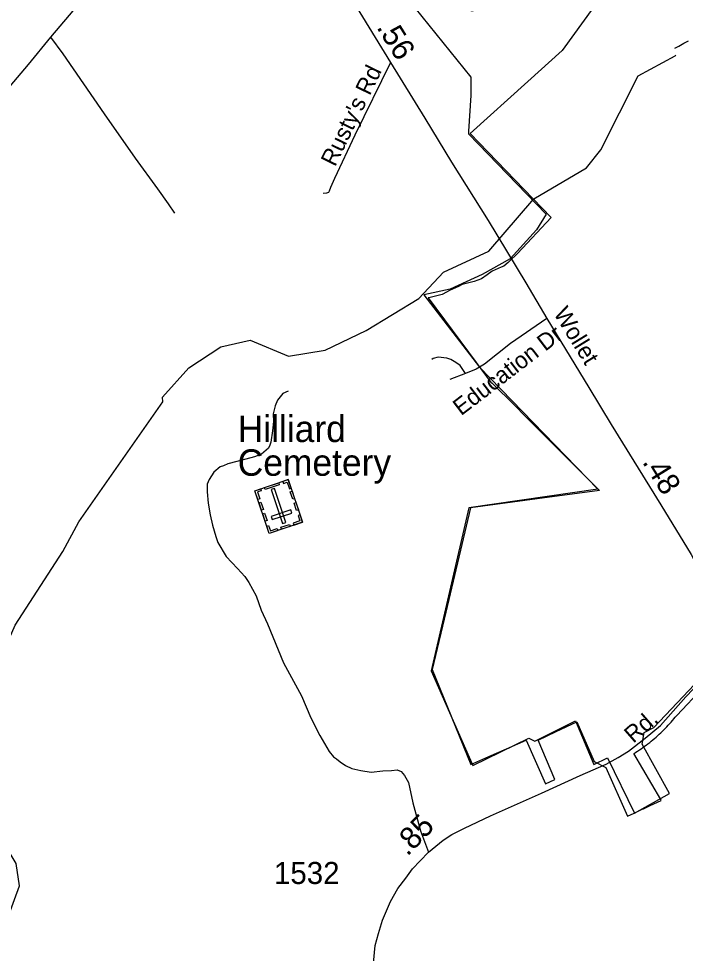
# Model space of a CAD drawing. Extents: x 2220236 to 2384410, y 720751 to 894131.
# Drawn here: x 2328896 to 2332675, y 836734 to 842027 of the extents above; entities that cross this region are included whole.
import ezdxf

# ---------------------------------------------------------------- set-up
doc = ezdxf.new("R2010")
doc.units = 0
for name, color, linetype in [('Exist Boundary Political City Limit New', 7, 'Continuous'), ('Exist Boundary Political City Limit New InsideOut', 7, 'Continuous'), ('Exist Cultural Cemetery CELL', 7, 'Continuous'), ('Exist Cultural Cemetery Label', 7, 'Continuous'), ('Exist Hydrographic Misc Water Feature', 7, 'Continuous'), ('Exist Road Non-System Type 51', 7, 'Continuous'), ('Exist Road Non-System Type 51 Label', 7, 'Continuous'), ('Exist Road Secondary Mileage Hundredths English Label', 7, 'Continuous'), ('Exist Road Secondary Type 51 Attributed', 7, 'Continuous'), ('Exist Road Secondary Type 51 Label', 7, 'Continuous'), ('Exist Road Secondary Type 51 Number Label', 7, 'Continuous'), ('Map Preparation Boundary City Limit Buffer Line', 7, 'Continuous')]:
    doc.layers.add(name, color=color, linetype=linetype)

msp = doc.modelspace()

# ---------------------------------------------------------------- linework, layer by layer
at = {"layer": 'Exist Boundary Political City Limit New'}
msp.add_lwpolyline([(2332430.2, 842474.1), (2331976.8, 841847.2), (2331781.5, 841670.9), (2331454.5, 841375.9), (2331915, 840901.2), (2331723, 840697.9), (2331678.5, 840653.1), (2331670.2, 840646.1), (2331646.5, 840624.6), (2331631.8, 840619.4), (2331579.5, 840596.4), (2331551, 840576.6), (2331519.8, 840553.1), (2331477.8, 840538.8), (2331410, 840520.7), (2331388.8, 840510.8), (2331341.2, 840488.9), (2331296, 840464.3), (2331228.8, 840447.4), (2331216.5, 840446.2), (2331488.5, 840079.6), (2331574.2, 839963.9), (2331578.8, 839965.4), (2331709.5, 839834.2), (2331765.5, 839778.1), (2332188.5, 839355.2), (2331835.5, 839307.9), (2331458, 839257.3), (2331317, 838666.4), (2331239.5, 838342), (2331458.2, 837802.9), (2331560.8, 837847.8), (2331660.5, 837891.5), (2331773, 837940.8), (2331882.8, 837694.2), (2331935.5, 837718.3), (2331840.2, 837940.8), (2331943.2, 837989.8), (2332060.5, 838045.5), (2332159, 837820.3), (2332223.5, 837785.9), (2332348, 837511.2), (2332384, 837527.9), (2332435, 837551.6), (2332437.2, 837552.6), (2332476.2, 837570.7), (2332538.8, 837599.7), (2332536, 837604.6), (2332382.5, 837865), (2332384.2, 837866.1), (2332394.5, 837872.5), (2332404.5, 837878.9), (2332414.5, 837885.6), (2332424.5, 837892.3), (2332434.2, 837899.2), (2332436.8, 837901), (2332444, 837906.2), (2332453.8, 837913.3), (2332463.2, 837920.6), (2332472.8, 837927.9), (2332482.2, 837935.4), (2332491.5, 837943.1), (2332492.8, 837944.1), (2332500.5, 837950.8), (2332509.8, 837958.7), (2332518.5, 837966.6), (2332527.5, 837974.8), (2332536.2, 837982.9), (2332545, 837991.2), (2332553.5, 837999.7), (2332561.8, 838008.2), (2332570.2, 838016.9), (2332578.2, 838025.6), (2332586.5, 838034.5), (2332594.5, 838043.5), (2332602.2, 838052.6), (2332603.8, 838054.4), (2332610, 838061.7), (2332617.8, 838071), (2332626, 838081.4), (2332775.2, 838240.2)], dxfattribs=at)
at = {"layer": 'Exist Boundary Political City Limit New InsideOut'}
msp.add_line((2331193.5, 840462.7), (2331508.2, 840054.2), dxfattribs=at)
for points in [[(2334275.1, 842714.3), (2333006.2, 842543.9), (2332693.1, 842505.5), (2332374.5, 842472.5), (2332031.8, 842276.8), (2331785.8, 842148.5), (2331466, 842068.6), (2331062.3, 842189), (2331459.4, 841695.2), (2331459.9, 841592.3), (2331446.2, 841390.1), (2331446, 841375.2), (2331885.6, 840919), (2331830.7, 840831), (2331682.4, 840666.1), (2331523.1, 840578.1), (2331341.8, 840495.7), (2331193.5, 840462.7)], [(2331508.2, 840054.2), (2332178.4, 839361.6), (2331447.8, 839257.1), (2331233.6, 838333.6), (2331469.8, 837797.6), (2331788.4, 837951.5), (2331821.3, 837935.1), (2332052.1, 838050.5), (2332156.4, 837803.1), (2332233.3, 837841.6), (2332387.1, 837528.3), (2332584.9, 837638.2), (2332431.1, 837918.6), (2332442.1, 837984.5), (2332497, 838012), (2332859.5, 838396.8)]]:
    msp.add_lwpolyline(points, dxfattribs=at)
at = {"layer": 'Exist Cultural Cemetery CELL'}
for points in [[(2330505, 839175.3), (2330316.2, 839112.3), (2330235.6, 839353.8), (2330424.4, 839416.8)], [(2330373.5, 839387.8), (2330293, 839360.9), (2330289.4, 839371.7), (2330369.9, 839398.6)], [(2330393.1, 839406.3), (2330396.7, 839395.4), (2330417.6, 839402.4), (2330430.3, 839364), (2330440.9, 839367.6), (2330424.5, 839416.8)], [(2330267, 839364.3), (2330270.6, 839353.4), (2330249.8, 839346.4), (2330262.6, 839308.1), (2330252, 839304.6), (2330235.6, 839353.8)], [(2330392.3, 839168.6), (2330410, 839174.5), (2330345.8, 839366.8), (2330328.1, 839360.9)], [(2330446.6, 839350.5), (2330460.3, 839309.4), (2330449.5, 839305.8), (2330435.8, 839346.9)], [(2330269.2, 839288.9), (2330282.9, 839247.8), (2330272.1, 839244.2), (2330258.4, 839285.3)], [(2330467.8, 839286.7), (2330481.6, 839245.6), (2330470.8, 839242), (2330457, 839283.1)], [(2330290.1, 839226.3), (2330303.8, 839185.2), (2330293, 839181.6), (2330279.3, 839222.7)], [(2330444.8, 839226.9), (2330438.8, 839244.6), (2330327.2, 839207.4), (2330333.1, 839189.7)], [(2330491.3, 839216.4), (2330480.5, 839212.8), (2330490.7, 839182.2), (2330452.2, 839169.4), (2330455.8, 839158.9), (2330505, 839175.3)], [(2330434.7, 839151.9), (2330385.6, 839135.5), (2330382, 839146.3), (2330431.1, 839162.7)], [(2330302.4, 839153.4), (2330313.1, 839157), (2330323.3, 839126.4), (2330361.8, 839139.3), (2330365.3, 839128.7), (2330316.1, 839112.3)]]:
    msp.add_lwpolyline(points, close=True, dxfattribs=at)
at = {"layer": 'Exist Hydrographic Misc Water Feature'}
for points in [[(2332616.2, 841859.4), (2332638.7, 841870.8), (2332666.3, 841887.7), (2332692.3, 841901.9)], [(2328770.9, 836765.8), (2328900.9, 837115.8), (2328881.8, 837243), (2328593.9, 837713.7), (2328591.9, 837946.7), (2328875.9, 838591.7), (2329146.9, 839009.9), (2329236.8, 839177.6), (2329712.9, 839856.8), (2329711.9, 839883), (2329859.9, 840050), (2330041.8, 840168.9), (2330208.9, 840205.3), (2330425.9, 840115.7), (2330633.8, 840150.5), (2330865.9, 840261.7), (2331163.9, 840441.4), (2331303.9, 840591.5), (2331560.8, 840710.3), (2331815.9, 841006.2), (2332113.9, 841182.6), (2332195.9, 841284.4), (2332407.9, 841703.3), (2332616.5, 841817.3)], [(2332616.5, 841817.3), (2332620.2, 841819.3)]]:
    msp.add_lwpolyline(points, dxfattribs=at)
at = {"layer": 'Exist Road Non-System Type 51'}
msp.add_line((2331428.3, 840017), (2331340.8, 839984), dxfattribs=at)
for points in [[(2329075.8, 841921.7), (2329147.2, 841827.8), (2329381.6, 841487.1), (2329556, 841236.2), (2329682.4, 841062.7), (2329743.5, 840979.1), (2329780.2, 840926)], [(2331004.6, 841778.9), (2330801.9, 841367.7), (2330686.6, 841121.9), (2330664.1, 841070.9), (2330656, 841050.5), (2330651.6, 841042.2), (2330641.6, 841038), (2330621.7, 841036)], [(2331890.6, 840328.3), (2331683.6, 840187.5), (2331535.7, 840070), (2331490.1, 840041.5), (2331428.3, 840017)], [(2331428.3, 840017), (2331397.8, 840062.6), (2331373.6, 840080.4), (2331345.6, 840096.1), (2331323.5, 840103.8), (2331273.4, 840109.3), (2331245.5, 840103), (2331237.5, 840096.8)], [(2330423.7, 839918.3), (2330393.9, 839903.8), (2330378.2, 839885.8), (2330362.5, 839865.5), (2330350.8, 839833.4), (2330339.2, 839789.3), (2330339.8, 839745.4), (2330334.3, 839693.3), (2330324.9, 839629.3), (2330319.1, 839611.3), (2330311.3, 839595.1), (2330271.7, 839560.7), (2330231.9, 839546.3), (2330184.1, 839531.7), (2330082.5, 839506.7), (2330056.5, 839494.5), (2330038.6, 839488.1), (2330003, 839457.9), (2329975.5, 839417.5), (2329963.7, 839391.4), (2329964.1, 839347.4), (2329970.7, 839283.5), (2329981.4, 839217.7), (2329994.1, 839157.8), (2330012.9, 839094.1), (2330025.3, 839060.2), (2330072, 838980.7), (2330136.8, 838913.5), (2330177.2, 838868), (2330201.6, 838834.1), (2330242.3, 838758.8), (2330271.5, 838677.7), (2330306.1, 838600.2), (2330397.9, 838379.8), (2330498.4, 838191.6), (2330551.7, 838068.4), (2330602.7, 837966.8), (2330656.3, 837876.2), (2330680.6, 837846.3), (2330697.6, 837835.1), (2330718, 837818.8), (2330748.6, 837798.4), (2330785.3, 837780), (2330836.3, 837769.8), (2330893.4, 837759.6), (2330960.6, 837767.8), (2331009.6, 837769.8), (2331042.2, 837773.9), (2331064.6, 837763.7), (2331083, 837741.2), (2331105.4, 837700.4), (2331129.9, 837586.2), (2331174.7, 837427), (2331218.6, 837306.7)]]:
    msp.add_lwpolyline(points, dxfattribs=at)
at = {"layer": 'Exist Road Secondary Type 51 Attributed'}
for points in [[(2330064.7, 843103), (2330020.3, 843046.6), (2329684.4, 842650), (2329588, 842532.3), (2329426.3, 842334.6), (2329075.8, 841921.7), (2328949.4, 841766.6), (2328625.2, 841385.1)], [(2330064.7, 843103), (2330124.8, 843045.9), (2330248.2, 842923.4), (2330321.6, 842843.9), (2330380.7, 842774.5), (2330438.8, 842697), (2330498, 842605.2), (2331004.6, 841778.9), (2331198.3, 841462.6), (2331349.2, 841213.7), (2331557.2, 840883.2), (2331770.3, 840530.2), (2331890.6, 840328.3), (2332128.1, 839938.6), (2332254.5, 839728.4), (2332535.9, 839273.5), (2332707.2, 838991.9), (2332747.9, 838918.4), (2332878.6, 838683.1), (2332948.1, 838525.9), (2332963.2, 838478.8)], [(2330901.2, 836618.7), (2330917.4, 836778.6), (2330935.2, 836845.6), (2330957.6, 836921.1), (2331004.5, 837027.2), (2331045.3, 837100.6), (2331090.1, 837159.8), (2331128.9, 837212.8), (2331171.7, 837257.7), (2331218.6, 837306.7), (2331303.2, 837374), (2331352.1, 837406.6), (2331423.5, 837443.4), (2331571.3, 837512.7), (2331859.7, 837640.5), (2332078, 837740.7), (2332226.8, 837806), (2332294.1, 837842.7), (2332353.2, 837879.5), (2332446.8, 837951.6), (2332534, 838023.2), (2332677, 838185.5), (2332848, 838363.6), (2332963.2, 838478.8)]]:
    msp.add_lwpolyline(points, dxfattribs=at)
at = {"layer": 'Map Preparation Boundary City Limit Buffer Line'}
msp.add_lwpolyline([(2332430.2, 842474.1), (2331976.8, 841847.2), (2331781.5, 841670.9), (2331454.5, 841375.9), (2331915, 840901.2), (2331723, 840697.9), (2331678.5, 840653.1), (2331670.2, 840646.1), (2331646.5, 840624.6), (2331631.8, 840619.4), (2331579.5, 840596.4), (2331551, 840576.6), (2331519.8, 840553.1), (2331477.8, 840538.8), (2331410, 840520.7), (2331388.8, 840510.8), (2331341.2, 840488.9), (2331296, 840464.3), (2331228.8, 840447.4), (2331216.5, 840446.2), (2331488.5, 840079.6), (2331574.2, 839963.9), (2331578.8, 839965.4), (2331709.5, 839834.2), (2331765.5, 839778.1), (2332188.5, 839355.2), (2331835.5, 839307.9), (2331458, 839257.3), (2331317, 838666.4), (2331239.5, 838342), (2331458.2, 837802.9), (2331560.8, 837847.8), (2331660.5, 837891.5), (2331773, 837940.8), (2331882.8, 837694.2), (2331935.5, 837718.3), (2331840.2, 837940.8), (2331943.2, 837989.8), (2332060.5, 838045.5), (2332159, 837820.3), (2332223.5, 837785.9), (2332348, 837511.2), (2332384, 837527.9), (2332435, 837551.6), (2332437.2, 837552.6), (2332476.2, 837570.7), (2332538.8, 837599.7), (2332536, 837604.6), (2332382.5, 837865), (2332384.2, 837866.1), (2332394.5, 837872.5), (2332404.5, 837878.9), (2332414.5, 837885.6), (2332424.5, 837892.3), (2332434.2, 837899.2), (2332436.8, 837901), (2332444, 837906.2), (2332453.8, 837913.3), (2332463.2, 837920.6), (2332472.8, 837927.9), (2332482.2, 837935.4), (2332491.5, 837943.1), (2332492.8, 837944.1), (2332500.5, 837950.8), (2332509.8, 837958.7), (2332518.5, 837966.6), (2332527.5, 837974.8), (2332536.2, 837982.9), (2332545, 837991.2), (2332553.5, 837999.7), (2332561.8, 838008.2), (2332570.2, 838016.9), (2332578.2, 838025.6), (2332586.5, 838034.5), (2332594.5, 838043.5), (2332602.2, 838052.6), (2332603.8, 838054.4), (2332610, 838061.7), (2332617.8, 838071), (2332626, 838081.4), (2332775.2, 838240.2)], dxfattribs=at)

# ---------------------------------------------------------------- texts
at = {"layer": 'Exist Cultural Cemetery Label'}
for s, p in [('Hilliard', (2330137.6, 839629.2)), ('Cemetery', (2330137.6, 839438.2))]:
    msp.add_text(s, height=150, dxfattribs=at).set_placement(p)
at = {"layer": 'Exist Road Non-System Type 51 Label'}
for s, rotation, p in [("Rusty's Rd", 64.0252, (2330689.5, 841184.1)), ('Education Dr', 37.4192, (2331403.8, 839775.1))]:
    msp.add_text(s, height=95, rotation=rotation, dxfattribs=at).set_placement(p)
at = {"layer": 'Exist Road Secondary Mileage Hundredths English Label'}
for s, rotation, p in [('.56', 301.8223, (2330921.9, 841978)), ('.48', 301.8223, (2332428.1, 839516.6)), ('.85', 46.3501, (2331099.5, 837279.2))]:
    msp.add_text(s, height=125, rotation=rotation, dxfattribs=at).set_placement(p)
at = {"layer": 'Exist Road Secondary Type 51 Label'}
for s, rotation, p in [('Wollet', 301.5764, (2331925, 840358.3)), ('Rd.', 41.1955, (2332380.3, 837919.7))]:
    msp.add_text(s, height=95, rotation=rotation, dxfattribs=at).set_placement(p)
at = {"layer": 'Exist Road Secondary Type 51 Number Label'}
msp.add_text('1532', height=125, dxfattribs=at).set_placement((2330343.1, 837126.4))

doc.saveas('drawing.dxf')
